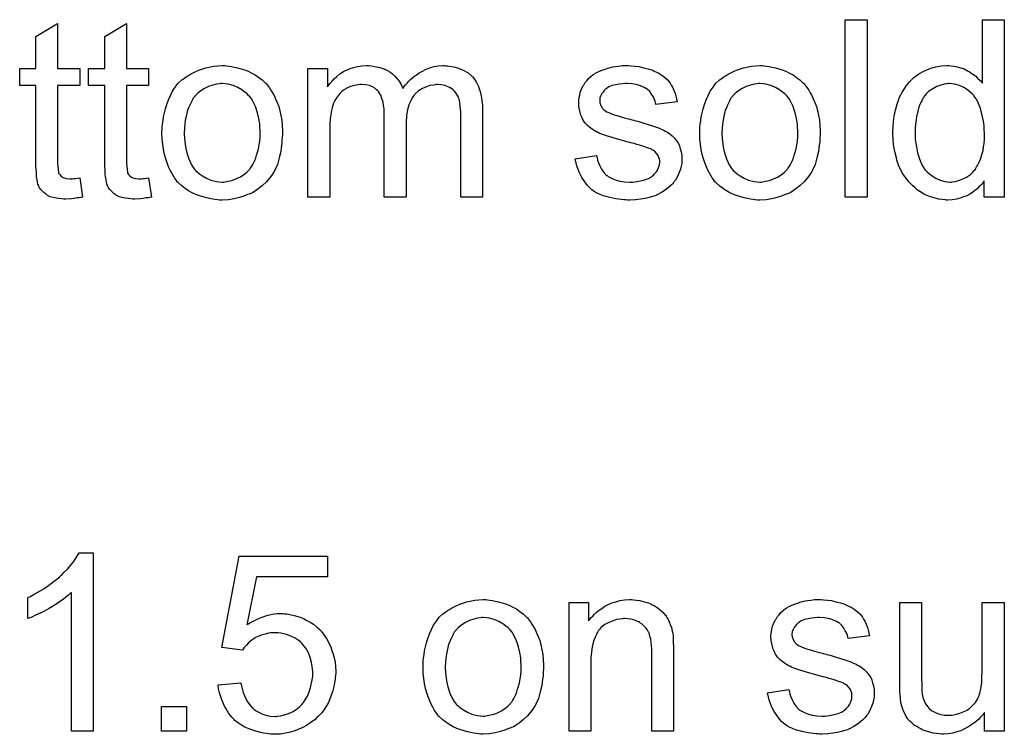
# Model space of a CAD drawing. Extents: x -1.5 to 9, y -3 to 5.
# Tile 362 of 368: x 7.584 to 8.028, y 2.56 to 2.883. Entities that reach past the tile are written whole.
import ezdxf

# ---------------------------------------------------------------- set-up
doc = ezdxf.new("R2010")
doc.units = 0
doc.layers.add('qfn16-30-34-a_mechanical_19', color=1, linetype='CONTINUOUS')

msp = doc.modelspace()

# ---------------------------------------------------------------- linework, layer by layer
at = {"layer": 'qfn16-30-34-a_mechanical_19', "color": 1}
for points in [[(7.600634, 2.860542), (7.610584, 2.860542), (7.610584, 2.852905), (7.600634, 2.852905), (7.600634, 2.818774), (7.600634, 2.818543), (7.600634, 2.81808), (7.600634, 2.817385), (7.60075, 2.816576), (7.600866, 2.814724), (7.600981, 2.813914), (7.601097, 2.813336), (7.601213, 2.813105), (7.60156, 2.812642), (7.602023, 2.812063), (7.602833, 2.811485), (7.603064, 2.811369), (7.603642, 2.811138), (7.604684, 2.810906), (7.606188, 2.810791), (7.607345, 2.810791), (7.607923, 2.810906), (7.608733, 2.810906), (7.609659, 2.811022), (7.610584, 2.811138), (7.611857, 2.80246), (7.611626, 2.80246), (7.611163, 2.802345), (7.610353, 2.802229), (7.609312, 2.802113), (7.608155, 2.801882), (7.606882, 2.801766), (7.604337, 2.80165), (7.603411, 2.80165), (7.602485, 2.801766), (7.601328, 2.801882), (7.59994, 2.801997), (7.598552, 2.802345), (7.597279, 2.802692), (7.596006, 2.80327), (7.595891, 2.803386), (7.595543, 2.803617), (7.595081, 2.803964), (7.594386, 2.804543), (7.593808, 2.805121), (7.593114, 2.805931), (7.592419, 2.806741), (7.591957, 2.807782), (7.591957, 2.807898), (7.591725, 2.808361), (7.59161, 2.809171), (7.591378, 2.810328), (7.591147, 2.811832), (7.591031, 2.812758), (7.591031, 2.813799), (7.590915, 2.815072), (7.5908, 2.816344), (7.5908, 2.817733), (7.5908, 2.819352), (7.5908, 2.852905), (7.583511, 2.852905), (7.583511, 2.860542), (7.5908, 2.860542), (7.5908, 2.874888), (7.600634, 2.880789), (7.600634, 2.860542)], [(7.631757, 2.860542), (7.641708, 2.860542), (7.641708, 2.852905), (7.631757, 2.852905), (7.631757, 2.818774), (7.631757, 2.818543), (7.631757, 2.81808), (7.631757, 2.817385), (7.631873, 2.816576), (7.631989, 2.814724), (7.632105, 2.813914), (7.63222, 2.813336), (7.632336, 2.813105), (7.632683, 2.812642), (7.633146, 2.812063), (7.633956, 2.811485), (7.634187, 2.811369), (7.634766, 2.811138), (7.635807, 2.810906), (7.637311, 2.810791), (7.638468, 2.810791), (7.639047, 2.810906), (7.639856, 2.810906), (7.640782, 2.811022), (7.641708, 2.811138), (7.64298, 2.80246), (7.642749, 2.80246), (7.642286, 2.802345), (7.641476, 2.802229), (7.640435, 2.802113), (7.639278, 2.801882), (7.638005, 2.801766), (7.63546, 2.80165), (7.634534, 2.80165), (7.633609, 2.801766), (7.632452, 2.801882), (7.631063, 2.801997), (7.629675, 2.802345), (7.628402, 2.802692), (7.62713, 2.80327), (7.627014, 2.803386), (7.626667, 2.803617), (7.626204, 2.803964), (7.62551, 2.804543), (7.624931, 2.805121), (7.624237, 2.805931), (7.623543, 2.806741), (7.62308, 2.807782), (7.62308, 2.807898), (7.622849, 2.808361), (7.622733, 2.809171), (7.622502, 2.810328), (7.62227, 2.811832), (7.622154, 2.812758), (7.622154, 2.813799), (7.622039, 2.815072), (7.621923, 2.816344), (7.621923, 2.817733), (7.621923, 2.819352), (7.621923, 2.852905), (7.614634, 2.852905), (7.614634, 2.860542), (7.621923, 2.860542), (7.621923, 2.874888), (7.631757, 2.880789), (7.631757, 2.860542)], [(7.965899, 2.80246), (7.956065, 2.80246), (7.956065, 2.882525), (7.965899, 2.882525), (7.965899, 2.80246)], [(8.027799, 2.80246), (8.018658, 2.80246), (8.018658, 2.809749), (8.018543, 2.809634), (8.018427, 2.809402), (8.01808, 2.808939), (8.017617, 2.808361), (8.017038, 2.807782), (8.016344, 2.807088), (8.015534, 2.806278), (8.014493, 2.805468), (8.013452, 2.804659), (8.012295, 2.803849), (8.010906, 2.803155), (8.009402, 2.802576), (8.007898, 2.801997), (8.006163, 2.801535), (8.004311, 2.801303), (8.002345, 2.801188), (8.00165, 2.801188), (8.001188, 2.801303), (7.999799, 2.801419), (7.998179, 2.80165), (7.996212, 2.802113), (7.994014, 2.802807), (7.991816, 2.803733), (7.989618, 2.805006), (7.989502, 2.805006), (7.989386, 2.805237), (7.988692, 2.8057), (7.987651, 2.806626), (7.986378, 2.807782), (7.984874, 2.809287), (7.98337, 2.811138), (7.981866, 2.81322), (7.980593, 2.81565), (7.980593, 2.815766), (7.980477, 2.815997), (7.980362, 2.816344), (7.98013, 2.816807), (7.979899, 2.817501), (7.979552, 2.818311), (7.97932, 2.819121), (7.979089, 2.820162), (7.97851, 2.822476), (7.977932, 2.825137), (7.977585, 2.828146), (7.977469, 2.831385), (7.977469, 2.831501), (7.977469, 2.831732), (7.977469, 2.832195), (7.977469, 2.832889), (7.977585, 2.833584), (7.977585, 2.834509), (7.977816, 2.836592), (7.978163, 2.839021), (7.978742, 2.841683), (7.979436, 2.844459), (7.980362, 2.84712), (7.980362, 2.847236), (7.980477, 2.847468), (7.980709, 2.847815), (7.98094, 2.848278), (7.981634, 2.84955), (7.98256, 2.85117), (7.983717, 2.852905), (7.985221, 2.854641), (7.986957, 2.856492), (7.989039, 2.857996), (7.989155, 2.857996), (7.98927, 2.858112), (7.989618, 2.858343), (7.99008, 2.858575), (7.991237, 2.859153), (7.992857, 2.859963), (7.994708, 2.860657), (7.996907, 2.861236), (7.999336, 2.861699), (8.001882, 2.861814), (8.002807, 2.861814), (8.003733, 2.861699), (8.005006, 2.861583), (8.00651, 2.861236), (8.00813, 2.860889), (8.009749, 2.86031), (8.011253, 2.8595), (8.011485, 2.859385), (8.011948, 2.859153), (8.012642, 2.858575), (8.013568, 2.857996), (8.014725, 2.857186), (8.015766, 2.856145), (8.016923, 2.855104), (8.017964, 2.853831), (8.017964, 2.882525), (8.027799, 2.882525), (8.027799, 2.80246)], [(7.676881, 2.861699), (7.677922, 2.861583), (7.679079, 2.861352), (7.680351, 2.86112), (7.681856, 2.860889), (7.68498, 2.859847), (7.686599, 2.859269), (7.688219, 2.858459), (7.689839, 2.857649), (7.691459, 2.856492), (7.692963, 2.855335), (7.694467, 2.853947), (7.694583, 2.853831), (7.694814, 2.8536), (7.695161, 2.853137), (7.695624, 2.852558), (7.696202, 2.851748), (7.696897, 2.850707), (7.697591, 2.84955), (7.698285, 2.848277), (7.698979, 2.846889), (7.699673, 2.845153), (7.700368, 2.843418), (7.700946, 2.841451), (7.701409, 2.839369), (7.701756, 2.83717), (7.701987, 2.834856), (7.702103, 2.832311), (7.702103, 2.832195), (7.702103, 2.831848), (7.702103, 2.831269), (7.702103, 2.83046), (7.701987, 2.829534), (7.701872, 2.828377), (7.701872, 2.82722), (7.70164, 2.825947), (7.701293, 2.823055), (7.700599, 2.820162), (7.699789, 2.81727), (7.698632, 2.814609), (7.698632, 2.814493), (7.698516, 2.814377), (7.698285, 2.81403), (7.698054, 2.813567), (7.697244, 2.81241), (7.696202, 2.811022), (7.694814, 2.809402), (7.693078, 2.807782), (7.691112, 2.806163), (7.688798, 2.804659), (7.688682, 2.804659), (7.688566, 2.804543), (7.688219, 2.804311), (7.687641, 2.80408), (7.687062, 2.803849), (7.686368, 2.803617), (7.684632, 2.802923), (7.682666, 2.802345), (7.680236, 2.801766), (7.67769, 2.801303), (7.674914, 2.801188), (7.673757, 2.801188), (7.672831, 2.801303), (7.67179, 2.801419), (7.670633, 2.80165), (7.669244, 2.801882), (7.667856, 2.802113), (7.664732, 2.803039), (7.662997, 2.803733), (7.661377, 2.804427), (7.659757, 2.805353), (7.658137, 2.806394), (7.656633, 2.807551), (7.655129, 2.808939), (7.655013, 2.809055), (7.654782, 2.809287), (7.654435, 2.809749), (7.653972, 2.810443), (7.653393, 2.811253), (7.652815, 2.812179), (7.652121, 2.813336), (7.651426, 2.814724), (7.650732, 2.816229), (7.650038, 2.817964), (7.64946, 2.819815), (7.648881, 2.821782), (7.648418, 2.82398), (7.648071, 2.826294), (7.64784, 2.82884), (7.647724, 2.831501), (7.647724, 2.831732), (7.647724, 2.832195), (7.64784, 2.833005), (7.64784, 2.834162), (7.647956, 2.835435), (7.648187, 2.837055), (7.648418, 2.838674), (7.648881, 2.840526), (7.649344, 2.842377), (7.649922, 2.844344), (7.650617, 2.846426), (7.651542, 2.848393), (7.652468, 2.850244), (7.65374, 2.852095), (7.655013, 2.853831), (7.656633, 2.855335), (7.656749, 2.855451), (7.65698, 2.855566), (7.657443, 2.855914), (7.658021, 2.856376), (7.658716, 2.856839), (7.659641, 2.857418), (7.660567, 2.857996), (7.661724, 2.858575), (7.662997, 2.859153), (7.664385, 2.859732), (7.667509, 2.860773), (7.671096, 2.861583), (7.672947, 2.861699), (7.674914, 2.861814), (7.676071, 2.861814), (7.676881, 2.861699)], [(7.775804, 2.861699), (7.776614, 2.861699), (7.777424, 2.861583), (7.779391, 2.861236), (7.781473, 2.860657), (7.783672, 2.859732), (7.78587, 2.858575), (7.787721, 2.856955), (7.787953, 2.856724), (7.788415, 2.856029), (7.789225, 2.854988), (7.789572, 2.854178), (7.790035, 2.853368), (7.790498, 2.852327), (7.790845, 2.851286), (7.791308, 2.850129), (7.791655, 2.84874), (7.791886, 2.847352), (7.792118, 2.845732), (7.792349, 2.844112), (7.792349, 2.842261), (7.792349, 2.80246), (7.782515, 2.80246), (7.782515, 2.838906), (7.782515, 2.839021), (7.782515, 2.839137), (7.782515, 2.839831), (7.782515, 2.840873), (7.782399, 2.842145), (7.782283, 2.843534), (7.782167, 2.844922), (7.781936, 2.846311), (7.781589, 2.847352), (7.781589, 2.847468), (7.781358, 2.847815), (7.781126, 2.848277), (7.780779, 2.848856), (7.780316, 2.84955), (7.779738, 2.850244), (7.779044, 2.850939), (7.778118, 2.851633), (7.778002, 2.851748), (7.777655, 2.851864), (7.777192, 2.852095), (7.776382, 2.852443), (7.775573, 2.85279), (7.774531, 2.853021), (7.77349, 2.853137), (7.772217, 2.853253), (7.771639, 2.853253), (7.771176, 2.853137), (7.770019, 2.853021), (7.768631, 2.85279), (7.767011, 2.852211), (7.765275, 2.851517), (7.76354, 2.850476), (7.76192, 2.849087), (7.761804, 2.848856), (7.761342, 2.848277), (7.760647, 2.847352), (7.759953, 2.845963), (7.759143, 2.844112), (7.758565, 2.841914), (7.758102, 2.839253), (7.75787, 2.836129), (7.75787, 2.80246), (7.748036, 2.80246), (7.748036, 2.840063), (7.748036, 2.840178), (7.748036, 2.84041), (7.748036, 2.840641), (7.748036, 2.841104), (7.74792, 2.842377), (7.747689, 2.843765), (7.747458, 2.845385), (7.746995, 2.847005), (7.746416, 2.848509), (7.745606, 2.849897), (7.745491, 2.850013), (7.745144, 2.850476), (7.744565, 2.850939), (7.743755, 2.851633), (7.742714, 2.852211), (7.741325, 2.85279), (7.739706, 2.853137), (7.737739, 2.853253), (7.737044, 2.853253), (7.736235, 2.853137), (7.735309, 2.853021), (7.734152, 2.852674), (7.732764, 2.852327), (7.731491, 2.851748), (7.730102, 2.851054), (7.729987, 2.850939), (7.729524, 2.850591), (7.728945, 2.850129), (7.728136, 2.849434), (7.727326, 2.848509), (7.726516, 2.847352), (7.725706, 2.846079), (7.725012, 2.844575), (7.724896, 2.844344), (7.72478, 2.843765), (7.724549, 2.84284), (7.724202, 2.841567), (7.723855, 2.839831), (7.723623, 2.837749), (7.723508, 2.835319), (7.723392, 2.832542), (7.723392, 2.80246), (7.713557, 2.80246), (7.713557, 2.860542), (7.722351, 2.860542), (7.722351, 2.852211), (7.722466, 2.852443), (7.722813, 2.852905), (7.723508, 2.853715), (7.724318, 2.854641), (7.725359, 2.855798), (7.726632, 2.856955), (7.72802, 2.858112), (7.72964, 2.859153), (7.729871, 2.859269), (7.73045, 2.859616), (7.731375, 2.859963), (7.732648, 2.860542), (7.734152, 2.861004), (7.735887, 2.861352), (7.737854, 2.861699), (7.739937, 2.861814), (7.740978, 2.861814), (7.742251, 2.861699), (7.743639, 2.861467), (7.745375, 2.86112), (7.74711, 2.860657), (7.748846, 2.859963), (7.750466, 2.859037), (7.750697, 2.858922), (7.75116, 2.858575), (7.751854, 2.857996), (7.75278, 2.857071), (7.753705, 2.856029), (7.754747, 2.854757), (7.755672, 2.853253), (7.756366, 2.851517), (7.756482, 2.851633), (7.756713, 2.85198), (7.757061, 2.852443), (7.757639, 2.853137), (7.758333, 2.853947), (7.759143, 2.854757), (7.760069, 2.855682), (7.761226, 2.856724), (7.762498, 2.857649), (7.763771, 2.858575), (7.765275, 2.859385), (7.766895, 2.860195), (7.768631, 2.860889), (7.770482, 2.861352), (7.772333, 2.861699), (7.774416, 2.861814), (7.775225, 2.861814), (7.775804, 2.861699)], [(7.859455, 2.861699), (7.861191, 2.861583), (7.863042, 2.861352), (7.865009, 2.860889), (7.867091, 2.860426), (7.869058, 2.859732), (7.869174, 2.859732), (7.86929, 2.859616), (7.869868, 2.859385), (7.870794, 2.858922), (7.871951, 2.858343), (7.873223, 2.857533), (7.874496, 2.856608), (7.875653, 2.855566), (7.876694, 2.85441), (7.87681, 2.854294), (7.877042, 2.853831), (7.877504, 2.853021), (7.878083, 2.852095), (7.878661, 2.850707), (7.87924, 2.849203), (7.879703, 2.847468), (7.880165, 2.845501), (7.870562, 2.844228), (7.870562, 2.844459), (7.870447, 2.844922), (7.870215, 2.845732), (7.869868, 2.846773), (7.86929, 2.847815), (7.868595, 2.848972), (7.867785, 2.850129), (7.866628, 2.85117), (7.866513, 2.851286), (7.86605, 2.851517), (7.865356, 2.85198), (7.864315, 2.852443), (7.863158, 2.852905), (7.861653, 2.853368), (7.859802, 2.8536), (7.857835, 2.853715), (7.856678, 2.853715), (7.855521, 2.8536), (7.854017, 2.853484), (7.852513, 2.853137), (7.850893, 2.85279), (7.849389, 2.852211), (7.848117, 2.851401), (7.848001, 2.851286), (7.847654, 2.851054), (7.847191, 2.850591), (7.846728, 2.849897), (7.84615, 2.849203), (7.845687, 2.848277), (7.84534, 2.847236), (7.845224, 2.846195), (7.845224, 2.846079), (7.845224, 2.845848), (7.84534, 2.845501), (7.84534, 2.845038), (7.845687, 2.843881), (7.846381, 2.842724), (7.846497, 2.842608), (7.846612, 2.842492), (7.846844, 2.842145), (7.847307, 2.841798), (7.847769, 2.841451), (7.848464, 2.840988), (7.849274, 2.840641), (7.850199, 2.840178), (7.850315, 2.840178), (7.850546, 2.840063), (7.851009, 2.839947), (7.851819, 2.8396), (7.852976, 2.839253), (7.85448, 2.838906), (7.855406, 2.838559), (7.856447, 2.838327), (7.857604, 2.83798), (7.858877, 2.837633), (7.858992, 2.837633), (7.859339, 2.837517), (7.859918, 2.837402), (7.860612, 2.83717), (7.861422, 2.836939), (7.862463, 2.836707), (7.864662, 2.836013), (7.867091, 2.835319), (7.869521, 2.834509), (7.871719, 2.833699), (7.872645, 2.833352), (7.873455, 2.833005), (7.873686, 2.832889), (7.874149, 2.832658), (7.874843, 2.832311), (7.875885, 2.831732), (7.876926, 2.831038), (7.877967, 2.830113), (7.879008, 2.829071), (7.879934, 2.827914), (7.88005, 2.827798), (7.880281, 2.827336), (7.880744, 2.826642), (7.881207, 2.8256), (7.881554, 2.824327), (7.882017, 2.822939), (7.882248, 2.821319), (7.882364, 2.819468), (7.882364, 2.819237), (7.882364, 2.818658), (7.882248, 2.817733), (7.882017, 2.81646), (7.881669, 2.815072), (7.881091, 2.813567), (7.880397, 2.811832), (7.879471, 2.810212), (7.879355, 2.809981), (7.878893, 2.809518), (7.878314, 2.808708), (7.877389, 2.807782), (7.876116, 2.806741), (7.874727, 2.805584), (7.873108, 2.804543), (7.871141, 2.803501), (7.871025, 2.803501), (7.870909, 2.803386), (7.870215, 2.803154), (7.869058, 2.802807), (7.867554, 2.802345), (7.865703, 2.801882), (7.86362, 2.801535), (7.861422, 2.801303), (7.858877, 2.801188), (7.857835, 2.801188), (7.857025, 2.801303), (7.8561, 2.801303), (7.854943, 2.801419), (7.853786, 2.801535), (7.852513, 2.801766), (7.849736, 2.802345), (7.846844, 2.803154), (7.844067, 2.804311), (7.842794, 2.805006), (7.841637, 2.805816), (7.841522, 2.805931), (7.841406, 2.806047), (7.840712, 2.806741), (7.83967, 2.807782), (7.838513, 2.809402), (7.837241, 2.811369), (7.835968, 2.813683), (7.834927, 2.816576), (7.834117, 2.819815), (7.843836, 2.821319), (7.843836, 2.821204), (7.843836, 2.821088), (7.844067, 2.820394), (7.844298, 2.819237), (7.844761, 2.817964), (7.84534, 2.816576), (7.846034, 2.815072), (7.847075, 2.813567), (7.848348, 2.812295), (7.848579, 2.812179), (7.849042, 2.811832), (7.849968, 2.811369), (7.851125, 2.810791), (7.852629, 2.810212), (7.854364, 2.809749), (7.856447, 2.809402), (7.858877, 2.809287), (7.860034, 2.809287), (7.861191, 2.809402), (7.862695, 2.809634), (7.864315, 2.809981), (7.86605, 2.810443), (7.867554, 2.811022), (7.868943, 2.811948), (7.869058, 2.812063), (7.869521, 2.81241), (7.869984, 2.812989), (7.870678, 2.813799), (7.871257, 2.814724), (7.871835, 2.815881), (7.872182, 2.817038), (7.872298, 2.818427), (7.872298, 2.818543), (7.872298, 2.819005), (7.872182, 2.819584), (7.871951, 2.820394), (7.871604, 2.821204), (7.871025, 2.822014), (7.870331, 2.822939), (7.86929, 2.823633), (7.869174, 2.823749), (7.868827, 2.823865), (7.868248, 2.824212), (7.867323, 2.824559), (7.865934, 2.825022), (7.865124, 2.825369), (7.864199, 2.8256), (7.863158, 2.825947), (7.862001, 2.826294), (7.860728, 2.826642), (7.859224, 2.826989), (7.859108, 2.826989), (7.858761, 2.827104), (7.858182, 2.82722), (7.857488, 2.827451), (7.856563, 2.827683), (7.855521, 2.82803), (7.853323, 2.828608), (7.850778, 2.829418), (7.848348, 2.830113), (7.846034, 2.830922), (7.844993, 2.831385), (7.844183, 2.831732), (7.843951, 2.831848), (7.843489, 2.832079), (7.842794, 2.832542), (7.841869, 2.833121), (7.840827, 2.833931), (7.839786, 2.834856), (7.838745, 2.835898), (7.837819, 2.83717), (7.837703, 2.837286), (7.837472, 2.837749), (7.837125, 2.838559), (7.836778, 2.839484), (7.836431, 2.840641), (7.836084, 2.84203), (7.835852, 2.843418), (7.835737, 2.845038), (7.835737, 2.845269), (7.835737, 2.845732), (7.835852, 2.846426), (7.835968, 2.847468), (7.836199, 2.848509), (7.836431, 2.849782), (7.836894, 2.850939), (7.837472, 2.852211), (7.837588, 2.852327), (7.837819, 2.85279), (7.838166, 2.853368), (7.838745, 2.854178), (7.839439, 2.854988), (7.840249, 2.856029), (7.841175, 2.856955), (7.842332, 2.857765), (7.842447, 2.857881), (7.842794, 2.857996), (7.843257, 2.858343), (7.843951, 2.85869), (7.844877, 2.859153), (7.845918, 2.859616), (7.847191, 2.860079), (7.848579, 2.860542), (7.848811, 2.860657), (7.849274, 2.860773), (7.850083, 2.861004), (7.851125, 2.861236), (7.852397, 2.861467), (7.853786, 2.861583), (7.855406, 2.861814), (7.858182, 2.861814), (7.859455, 2.861699)], [(7.919503, 2.861699), (7.920545, 2.861583), (7.921702, 2.861352), (7.922974, 2.86112), (7.924479, 2.860889), (7.927602, 2.859847), (7.929222, 2.859269), (7.930842, 2.858459), (7.932462, 2.857649), (7.934082, 2.856492), (7.935586, 2.855335), (7.93709, 2.853947), (7.937206, 2.853831), (7.937437, 2.8536), (7.937784, 2.853137), (7.938247, 2.852558), (7.938825, 2.851748), (7.93952, 2.850707), (7.940214, 2.84955), (7.940908, 2.848277), (7.941602, 2.846889), (7.942296, 2.845153), (7.94299, 2.843418), (7.943569, 2.841451), (7.944032, 2.839369), (7.944379, 2.83717), (7.94461, 2.834856), (7.944726, 2.832311), (7.944726, 2.832195), (7.944726, 2.831848), (7.944726, 2.831269), (7.944726, 2.83046), (7.94461, 2.829534), (7.944495, 2.828377), (7.944495, 2.82722), (7.944263, 2.825947), (7.943916, 2.823055), (7.943222, 2.820162), (7.942412, 2.81727), (7.941255, 2.814609), (7.941255, 2.814493), (7.941139, 2.814377), (7.940908, 2.81403), (7.940676, 2.813567), (7.939867, 2.81241), (7.938825, 2.811022), (7.937437, 2.809402), (7.935701, 2.807782), (7.933734, 2.806163), (7.931421, 2.804659), (7.931305, 2.804659), (7.931189, 2.804543), (7.930842, 2.804311), (7.930264, 2.80408), (7.929685, 2.803849), (7.928991, 2.803617), (7.927255, 2.802923), (7.925288, 2.802345), (7.922859, 2.801766), (7.920313, 2.801303), (7.917537, 2.801188), (7.91638, 2.801188), (7.915454, 2.801303), (7.914413, 2.801419), (7.913256, 2.80165), (7.911867, 2.801882), (7.910479, 2.802113), (7.907355, 2.803039), (7.905619, 2.803733), (7.904, 2.804427), (7.90238, 2.805353), (7.90076, 2.806394), (7.899256, 2.807551), (7.897752, 2.808939), (7.897636, 2.809055), (7.897405, 2.809287), (7.897058, 2.809749), (7.896595, 2.810443), (7.896016, 2.811253), (7.895438, 2.812179), (7.894744, 2.813336), (7.894049, 2.814724), (7.893355, 2.816229), (7.892661, 2.817964), (7.892083, 2.819815), (7.891504, 2.821782), (7.891041, 2.82398), (7.890694, 2.826294), (7.890463, 2.82884), (7.890347, 2.831501), (7.890347, 2.831732), (7.890347, 2.832195), (7.890463, 2.833005), (7.890463, 2.834162), (7.890578, 2.835435), (7.89081, 2.837055), (7.891041, 2.838674), (7.891504, 2.840526), (7.891967, 2.842377), (7.892545, 2.844344), (7.893239, 2.846426), (7.894165, 2.848393), (7.895091, 2.850244), (7.896363, 2.852095), (7.897636, 2.853831), (7.899256, 2.855335), (7.899372, 2.855451), (7.899603, 2.855566), (7.900066, 2.855914), (7.900644, 2.856376), (7.901338, 2.856839), (7.902264, 2.857418), (7.90319, 2.857996), (7.904347, 2.858575), (7.905619, 2.859153), (7.907008, 2.859732), (7.910132, 2.860773), (7.913718, 2.861583), (7.91557, 2.861699), (7.917537, 2.861814), (7.918694, 2.861814), (7.919503, 2.861699)], [(7.674914, 2.853715), (7.674219, 2.853715), (7.673641, 2.8536), (7.672368, 2.853484), (7.670633, 2.853021), (7.668666, 2.852327), (7.666583, 2.851401), (7.664616, 2.850013), (7.663575, 2.849087), (7.662649, 2.848162), (7.662649, 2.848046), (7.662418, 2.84793), (7.662187, 2.847583), (7.66184, 2.84712), (7.661492, 2.846542), (7.661145, 2.845848), (7.660682, 2.844922), (7.66022, 2.843997), (7.659757, 2.84284), (7.659294, 2.841682), (7.658947, 2.840294), (7.6586, 2.83879), (7.658253, 2.83717), (7.658021, 2.835435), (7.657906, 2.833468), (7.65779, 2.831501), (7.65779, 2.831385), (7.65779, 2.831038), (7.65779, 2.83046), (7.657906, 2.82965), (7.657906, 2.828724), (7.658021, 2.827683), (7.658368, 2.825253), (7.658947, 2.822476), (7.659873, 2.8197), (7.66103, 2.817038), (7.66184, 2.815881), (7.662649, 2.814724), (7.662765, 2.814724), (7.662881, 2.814493), (7.663575, 2.813914), (7.664616, 2.812989), (7.666005, 2.812063), (7.66774, 2.811022), (7.669823, 2.810096), (7.672252, 2.809518), (7.673525, 2.809402), (7.674914, 2.809287), (7.675608, 2.809287), (7.676186, 2.809402), (7.677459, 2.809634), (7.679194, 2.809981), (7.681046, 2.810675), (7.683128, 2.811601), (7.685095, 2.812989), (7.686136, 2.813914), (7.687062, 2.81484), (7.687178, 2.814956), (7.687293, 2.815072), (7.687525, 2.815419), (7.687872, 2.815881), (7.688219, 2.81646), (7.688682, 2.817154), (7.689145, 2.81808), (7.689608, 2.819005), (7.69007, 2.820162), (7.690417, 2.821435), (7.69088, 2.822823), (7.691227, 2.824327), (7.691574, 2.826063), (7.691806, 2.827798), (7.692037, 2.829765), (7.692037, 2.831848), (7.692037, 2.831964), (7.692037, 2.832311), (7.692037, 2.832889), (7.691922, 2.833584), (7.691922, 2.834509), (7.691806, 2.83555), (7.691459, 2.83798), (7.69088, 2.840526), (7.689955, 2.843302), (7.688682, 2.845848), (7.687988, 2.84712), (7.687062, 2.848162), (7.687062, 2.848277), (7.686831, 2.848393), (7.686136, 2.849087), (7.685095, 2.849897), (7.683707, 2.850939), (7.681971, 2.85198), (7.679889, 2.852905), (7.677575, 2.853484), (7.676302, 2.8536), (7.674914, 2.853715)], [(7.917537, 2.853715), (7.916842, 2.853715), (7.916264, 2.8536), (7.914991, 2.853484), (7.913256, 2.853021), (7.911289, 2.852327), (7.909206, 2.851401), (7.907239, 2.850013), (7.906198, 2.849087), (7.905272, 2.848162), (7.905272, 2.848046), (7.905041, 2.84793), (7.90481, 2.847583), (7.904462, 2.84712), (7.904115, 2.846542), (7.903768, 2.845848), (7.903305, 2.844922), (7.902843, 2.843997), (7.90238, 2.84284), (7.901917, 2.841682), (7.90157, 2.840294), (7.901223, 2.83879), (7.900876, 2.83717), (7.900644, 2.835435), (7.900529, 2.833468), (7.900413, 2.831501), (7.900413, 2.831385), (7.900413, 2.831038), (7.900413, 2.83046), (7.900529, 2.82965), (7.900529, 2.828724), (7.900644, 2.827683), (7.900991, 2.825253), (7.90157, 2.822476), (7.902495, 2.8197), (7.903653, 2.817038), (7.904462, 2.815881), (7.905272, 2.814724), (7.905388, 2.814724), (7.905504, 2.814493), (7.906198, 2.813914), (7.907239, 2.812989), (7.908628, 2.812063), (7.910363, 2.811022), (7.912446, 2.810096), (7.914875, 2.809518), (7.916148, 2.809402), (7.917537, 2.809287), (7.918231, 2.809287), (7.918809, 2.809402), (7.920082, 2.809634), (7.921817, 2.809981), (7.923669, 2.810675), (7.925751, 2.811601), (7.927718, 2.812989), (7.928759, 2.813914), (7.929685, 2.81484), (7.929801, 2.814956), (7.929916, 2.815072), (7.930148, 2.815419), (7.930495, 2.815881), (7.930842, 2.81646), (7.931305, 2.817154), (7.931768, 2.81808), (7.93223, 2.819005), (7.932693, 2.820162), (7.93304, 2.821435), (7.933503, 2.822823), (7.93385, 2.824327), (7.934197, 2.826063), (7.934429, 2.827798), (7.93466, 2.829765), (7.93466, 2.831848), (7.93466, 2.831964), (7.93466, 2.832311), (7.93466, 2.832889), (7.934544, 2.833584), (7.934544, 2.834509), (7.934429, 2.83555), (7.934082, 2.83798), (7.933503, 2.840526), (7.932578, 2.843302), (7.931305, 2.845848), (7.930611, 2.84712), (7.929685, 2.848162), (7.929685, 2.848277), (7.929454, 2.848393), (7.928759, 2.849087), (7.927718, 2.849897), (7.92633, 2.850939), (7.924594, 2.85198), (7.922512, 2.852905), (7.920198, 2.853484), (7.918925, 2.8536), (7.917537, 2.853715)], [(8.002923, 2.853715), (8.002345, 2.853715), (8.001882, 2.8536), (8.000609, 2.853484), (7.999105, 2.853021), (7.997369, 2.852443), (7.995518, 2.851401), (7.993667, 2.850129), (7.992742, 2.849203), (7.991932, 2.848278), (7.991932, 2.848162), (7.9917, 2.848046), (7.991584, 2.847699), (7.991237, 2.847236), (7.99089, 2.846658), (7.990543, 2.845963), (7.990196, 2.845154), (7.989733, 2.844228), (7.98927, 2.843071), (7.988923, 2.841798), (7.988576, 2.84041), (7.988229, 2.838906), (7.987998, 2.837286), (7.987766, 2.835435), (7.987535, 2.833468), (7.987535, 2.831385), (7.987535, 2.83127), (7.987535, 2.830923), (7.987535, 2.830344), (7.987651, 2.829534), (7.987651, 2.828608), (7.987766, 2.827567), (7.988114, 2.825137), (7.988692, 2.822476), (7.989502, 2.8197), (7.990659, 2.817039), (7.991353, 2.815881), (7.992163, 2.814724), (7.992279, 2.814724), (7.992394, 2.814493), (7.992973, 2.813915), (7.994014, 2.812989), (7.995287, 2.812063), (7.996907, 2.811022), (7.998874, 2.810097), (8.000956, 2.809518), (8.002113, 2.809402), (8.00327, 2.809287), (8.003849, 2.809287), (8.004311, 2.809402), (8.005584, 2.809518), (8.007088, 2.809981), (8.008824, 2.810559), (8.010675, 2.811485), (8.012526, 2.812758), (8.013452, 2.813568), (8.014262, 2.814493), (8.014262, 2.814609), (8.014493, 2.814724), (8.014725, 2.815072), (8.014956, 2.815534), (8.015303, 2.816113), (8.015766, 2.816691), (8.016113, 2.817617), (8.016576, 2.818543), (8.017038, 2.819584), (8.017386, 2.820741), (8.017848, 2.822129), (8.018195, 2.823518), (8.018427, 2.825137), (8.018658, 2.826757), (8.01889, 2.828608), (8.01889, 2.830575), (8.01889, 2.830691), (8.01889, 2.831154), (8.01889, 2.831732), (8.018774, 2.832542), (8.018774, 2.833468), (8.018658, 2.834625), (8.018543, 2.835898), (8.018311, 2.837286), (8.017733, 2.840063), (8.016923, 2.842955), (8.015766, 2.845732), (8.015072, 2.846889), (8.014262, 2.848046), (8.014262, 2.848162), (8.01403, 2.848278), (8.013452, 2.848972), (8.01241, 2.849897), (8.011138, 2.850939), (8.009518, 2.85198), (8.007551, 2.85279), (8.005353, 2.853484), (8.004196, 2.8536), (8.002923, 2.853715)], [(7.616717, 2.561596), (7.606882, 2.561596), (7.606882, 2.62419), (7.606766, 2.624074), (7.606188, 2.623611), (7.605494, 2.622917), (7.604337, 2.622107), (7.603064, 2.621066), (7.601444, 2.619909), (7.599593, 2.618636), (7.59751, 2.617363), (7.597395, 2.617363), (7.597279, 2.617248), (7.596585, 2.616785), (7.595428, 2.616206), (7.594039, 2.615512), (7.592419, 2.614702), (7.590684, 2.613892), (7.588949, 2.613082), (7.587213, 2.612388), (7.587213, 2.621876), (7.587329, 2.621876), (7.58756, 2.622107), (7.588023, 2.622223), (7.588601, 2.62257), (7.589296, 2.622917), (7.590105, 2.62338), (7.592072, 2.624537), (7.594386, 2.625809), (7.5967, 2.627429), (7.59913, 2.62928), (7.60156, 2.631247), (7.601676, 2.631363), (7.601791, 2.631479), (7.602138, 2.631826), (7.602601, 2.632173), (7.603642, 2.63333), (7.605031, 2.634718), (7.606419, 2.636338), (7.607923, 2.638189), (7.609196, 2.640041), (7.610353, 2.642007), (7.616717, 2.642007), (7.616717, 2.561596)], [(7.722351, 2.631247), (7.690302, 2.631247), (7.686021, 2.609611), (7.686136, 2.609727), (7.686368, 2.609843), (7.686715, 2.610074), (7.687293, 2.610421), (7.687988, 2.610768), (7.688798, 2.611231), (7.690649, 2.612157), (7.692963, 2.613082), (7.695508, 2.613892), (7.698285, 2.614471), (7.699673, 2.614702), (7.702219, 2.614702), (7.702913, 2.614586), (7.703839, 2.614471), (7.70488, 2.614355), (7.706037, 2.614124), (7.70731, 2.613777), (7.710086, 2.612967), (7.711591, 2.612388), (7.713095, 2.611578), (7.714599, 2.610768), (7.716103, 2.609843), (7.717491, 2.608686), (7.71888, 2.607413), (7.718995, 2.607297), (7.719227, 2.607066), (7.719574, 2.606719), (7.720037, 2.60614), (7.720615, 2.605331), (7.721194, 2.604521), (7.721888, 2.603479), (7.722582, 2.602322), (7.72316, 2.60105), (7.723855, 2.599661), (7.724433, 2.598041), (7.725012, 2.596422), (7.725475, 2.594686), (7.725822, 2.592719), (7.726053, 2.590752), (7.726169, 2.58867), (7.726169, 2.588554), (7.726169, 2.588207), (7.726169, 2.587628), (7.726053, 2.586818), (7.725937, 2.585893), (7.725822, 2.584852), (7.72559, 2.583579), (7.725359, 2.582306), (7.724665, 2.579298), (7.723508, 2.576174), (7.722813, 2.574554), (7.721888, 2.57305), (7.720962, 2.57143), (7.719805, 2.569926), (7.71969, 2.569811), (7.719458, 2.569463), (7.718995, 2.569001), (7.718417, 2.568422), (7.717607, 2.567728), (7.716681, 2.566802), (7.715524, 2.565992), (7.714252, 2.565067), (7.712863, 2.564141), (7.711243, 2.563331), (7.709508, 2.562521), (7.707657, 2.561712), (7.70569, 2.561133), (7.703492, 2.56067), (7.701177, 2.560323), (7.698748, 2.560207), (7.697707, 2.560207), (7.696897, 2.560323), (7.695971, 2.560439), (7.69493, 2.560555), (7.693657, 2.56067), (7.692384, 2.561017), (7.689492, 2.561712), (7.686599, 2.562753), (7.685095, 2.563447), (7.683591, 2.564257), (7.682203, 2.565183), (7.680814, 2.566224), (7.680699, 2.56634), (7.680467, 2.566455), (7.680236, 2.566918), (7.679773, 2.567381), (7.679194, 2.567959), (7.678616, 2.568654), (7.677922, 2.569579), (7.677343, 2.57062), (7.676649, 2.571662), (7.675955, 2.572934), (7.674682, 2.575711), (7.673641, 2.578951), (7.673294, 2.580686), (7.673062, 2.582538), (7.68336, 2.583347), (7.68336, 2.583232), (7.68336, 2.583), (7.683475, 2.582653), (7.683591, 2.582075), (7.683938, 2.580802), (7.684401, 2.579067), (7.685095, 2.577331), (7.686021, 2.575364), (7.687178, 2.573629), (7.688566, 2.572009), (7.688798, 2.571893), (7.68926, 2.57143), (7.690186, 2.570852), (7.691459, 2.570158), (7.692847, 2.569463), (7.694583, 2.568885), (7.69655, 2.568422), (7.698748, 2.568307), (7.699442, 2.568307), (7.699905, 2.568422), (7.701293, 2.568538), (7.702913, 2.569001), (7.70488, 2.569579), (7.706847, 2.570505), (7.708929, 2.571893), (7.709855, 2.572703), (7.710781, 2.573629), (7.710896, 2.573744), (7.711012, 2.57386), (7.711243, 2.574207), (7.711591, 2.574554), (7.7124, 2.575827), (7.713326, 2.577447), (7.714136, 2.579414), (7.714946, 2.581843), (7.715524, 2.584736), (7.715756, 2.58624), (7.715756, 2.58786), (7.715756, 2.587976), (7.715756, 2.588207), (7.715756, 2.58867), (7.71564, 2.589248), (7.71564, 2.589942), (7.715524, 2.590752), (7.715177, 2.592604), (7.714599, 2.594802), (7.713789, 2.597), (7.712632, 2.599083), (7.711012, 2.60105), (7.711012, 2.601165), (7.710781, 2.601281), (7.710202, 2.60186), (7.709161, 2.602669), (7.707772, 2.603595), (7.705921, 2.604405), (7.703839, 2.605215), (7.701409, 2.605793), (7.70002, 2.606025), (7.697822, 2.606025), (7.696897, 2.605909), (7.69574, 2.605793), (7.694351, 2.605446), (7.692963, 2.605099), (7.691459, 2.604521), (7.689955, 2.603826), (7.689839, 2.603711), (7.689376, 2.603479), (7.688682, 2.602901), (7.687756, 2.602322), (7.686831, 2.601512), (7.685905, 2.600471), (7.684864, 2.59943), (7.684054, 2.598157), (7.674798, 2.59943), (7.68255, 2.640619), (7.722351, 2.640619), (7.722351, 2.631247)], [(7.794663, 2.620834), (7.795704, 2.620719), (7.796861, 2.620487), (7.798134, 2.620256), (7.799638, 2.620024), (7.802762, 2.618983), (7.804382, 2.618405), (7.806002, 2.617595), (7.807622, 2.616785), (7.809241, 2.615628), (7.810745, 2.614471), (7.812249, 2.613082), (7.812365, 2.612967), (7.812597, 2.612735), (7.812944, 2.612273), (7.813407, 2.611694), (7.813985, 2.610884), (7.814679, 2.609843), (7.815373, 2.608686), (7.816068, 2.607413), (7.816762, 2.606025), (7.817456, 2.604289), (7.81815, 2.602554), (7.818729, 2.600587), (7.819191, 2.598504), (7.819539, 2.596306), (7.81977, 2.593992), (7.819886, 2.591447), (7.819886, 2.591331), (7.819886, 2.590984), (7.819886, 2.590405), (7.819886, 2.589595), (7.81977, 2.58867), (7.819654, 2.587513), (7.819654, 2.586356), (7.819423, 2.585083), (7.819076, 2.582191), (7.818382, 2.579298), (7.817572, 2.576405), (7.816415, 2.573744), (7.816415, 2.573629), (7.816299, 2.573513), (7.816068, 2.573166), (7.815836, 2.572703), (7.815026, 2.571546), (7.813985, 2.570158), (7.812597, 2.568538), (7.810861, 2.566918), (7.808894, 2.565298), (7.80658, 2.563794), (7.806465, 2.563794), (7.806349, 2.563678), (7.806002, 2.563447), (7.805423, 2.563216), (7.804845, 2.562984), (7.80415, 2.562753), (7.802415, 2.562059), (7.800448, 2.56148), (7.798018, 2.560902), (7.795473, 2.560439), (7.792696, 2.560323), (7.791539, 2.560323), (7.790614, 2.560439), (7.789572, 2.560555), (7.788415, 2.560786), (7.787027, 2.561017), (7.785639, 2.561249), (7.782515, 2.562174), (7.780779, 2.562869), (7.779159, 2.563563), (7.777539, 2.564488), (7.77592, 2.56553), (7.774416, 2.566687), (7.772912, 2.568075), (7.772796, 2.568191), (7.772564, 2.568422), (7.772217, 2.568885), (7.771755, 2.569579), (7.771176, 2.570389), (7.770597, 2.571315), (7.769903, 2.572472), (7.769209, 2.57386), (7.768515, 2.575364), (7.767821, 2.5771), (7.767242, 2.578951), (7.766664, 2.580918), (7.766201, 2.583116), (7.765854, 2.58543), (7.765622, 2.587976), (7.765507, 2.590637), (7.765507, 2.590868), (7.765507, 2.591331), (7.765622, 2.592141), (7.765622, 2.593298), (7.765738, 2.59457), (7.76597, 2.59619), (7.766201, 2.59781), (7.766664, 2.599661), (7.767127, 2.601512), (7.767705, 2.603479), (7.768399, 2.605562), (7.769325, 2.607529), (7.77025, 2.60938), (7.771523, 2.611231), (7.772796, 2.612967), (7.774416, 2.614471), (7.774531, 2.614586), (7.774763, 2.614702), (7.775225, 2.615049), (7.775804, 2.615512), (7.776498, 2.615975), (7.777424, 2.616553), (7.778349, 2.617132), (7.779506, 2.61771), (7.780779, 2.618289), (7.782167, 2.618867), (7.785291, 2.619909), (7.788878, 2.620719), (7.790729, 2.620834), (7.792696, 2.62095), (7.793853, 2.62095), (7.794663, 2.620834)], [(7.860496, 2.620834), (7.861769, 2.620719), (7.863273, 2.620487), (7.864893, 2.62014), (7.866628, 2.619677), (7.868248, 2.618983), (7.86848, 2.618867), (7.868943, 2.618636), (7.869752, 2.618289), (7.870678, 2.61771), (7.871835, 2.617016), (7.872876, 2.616091), (7.873918, 2.615165), (7.874843, 2.614008), (7.874959, 2.613892), (7.87519, 2.61343), (7.875537, 2.612851), (7.876116, 2.612041), (7.876579, 2.610884), (7.877042, 2.609727), (7.87762, 2.608339), (7.877967, 2.606835), (7.877967, 2.606719), (7.878083, 2.606256), (7.878199, 2.605562), (7.878314, 2.604636), (7.878314, 2.603248), (7.87843, 2.601628), (7.878546, 2.599661), (7.878546, 2.597231), (7.878546, 2.561596), (7.868711, 2.561596), (7.868711, 2.596769), (7.868711, 2.596884), (7.868711, 2.597), (7.868711, 2.59781), (7.868711, 2.598851), (7.868595, 2.600124), (7.86848, 2.601628), (7.868248, 2.603132), (7.867901, 2.604521), (7.867554, 2.605793), (7.867554, 2.605909), (7.867323, 2.606256), (7.866976, 2.606835), (7.866628, 2.607529), (7.86605, 2.608223), (7.865356, 2.609033), (7.86443, 2.609843), (7.863389, 2.610537), (7.863273, 2.610653), (7.862926, 2.610884), (7.862232, 2.611115), (7.861422, 2.611463), (7.860496, 2.61181), (7.859339, 2.612157), (7.857951, 2.612273), (7.856563, 2.612388), (7.855984, 2.612388), (7.855521, 2.612273), (7.854364, 2.612157), (7.85286, 2.611925), (7.85124, 2.611347), (7.849389, 2.610653), (7.847538, 2.609727), (7.845802, 2.608339), (7.845571, 2.608107), (7.845108, 2.607529), (7.844761, 2.607066), (7.844414, 2.606488), (7.843951, 2.605793), (7.843604, 2.604983), (7.843141, 2.604058), (7.842679, 2.602901), (7.842332, 2.601628), (7.841984, 2.60024), (7.841753, 2.598736), (7.841522, 2.597116), (7.84129, 2.595149), (7.84129, 2.593182), (7.84129, 2.561596), (7.831456, 2.561596), (7.831456, 2.619677), (7.840249, 2.619677), (7.840249, 2.611347), (7.840365, 2.611463), (7.840596, 2.61181), (7.840943, 2.612273), (7.841406, 2.612851), (7.8421, 2.613545), (7.84291, 2.614355), (7.843836, 2.615281), (7.844993, 2.616206), (7.84615, 2.617016), (7.847538, 2.617942), (7.849042, 2.618752), (7.850662, 2.619446), (7.852513, 2.620024), (7.854364, 2.620487), (7.856447, 2.620834), (7.858645, 2.62095), (7.859571, 2.62095), (7.860496, 2.620834)], [(7.94623, 2.620834), (7.947966, 2.620719), (7.949817, 2.620487), (7.951784, 2.620024), (7.953866, 2.619562), (7.955833, 2.618867), (7.955949, 2.618867), (7.956065, 2.618752), (7.956643, 2.61852), (7.957569, 2.618058), (7.958726, 2.617479), (7.959998, 2.616669), (7.961271, 2.615744), (7.962428, 2.614702), (7.963469, 2.613545), (7.963585, 2.61343), (7.963816, 2.612967), (7.964279, 2.612157), (7.964858, 2.611231), (7.965436, 2.609843), (7.966015, 2.608339), (7.966478, 2.606603), (7.96694, 2.604636), (7.957337, 2.603364), (7.957337, 2.603595), (7.957222, 2.604058), (7.95699, 2.604868), (7.956643, 2.605909), (7.956065, 2.60695), (7.95537, 2.608107), (7.95456, 2.609264), (7.953404, 2.610306), (7.953288, 2.610421), (7.952825, 2.610653), (7.952131, 2.611116), (7.95109, 2.611578), (7.949932, 2.612041), (7.948428, 2.612504), (7.946577, 2.612735), (7.94461, 2.612851), (7.943453, 2.612851), (7.942296, 2.612735), (7.940792, 2.61262), (7.939288, 2.612273), (7.937668, 2.611925), (7.936164, 2.611347), (7.934891, 2.610537), (7.934776, 2.610421), (7.934429, 2.61019), (7.933966, 2.609727), (7.933503, 2.609033), (7.932925, 2.608339), (7.932462, 2.607413), (7.932115, 2.606372), (7.931999, 2.605331), (7.931999, 2.605215), (7.931999, 2.604983), (7.932115, 2.604636), (7.932115, 2.604173), (7.932462, 2.603017), (7.933156, 2.60186), (7.933272, 2.601744), (7.933387, 2.601628), (7.933619, 2.601281), (7.934082, 2.600934), (7.934544, 2.600587), (7.935239, 2.600124), (7.936048, 2.599777), (7.936974, 2.599314), (7.93709, 2.599314), (7.937321, 2.599198), (7.937784, 2.599083), (7.938594, 2.598736), (7.939751, 2.598389), (7.941255, 2.598041), (7.942181, 2.597694), (7.943222, 2.597463), (7.944379, 2.597116), (7.945652, 2.596769), (7.945767, 2.596769), (7.946114, 2.596653), (7.946693, 2.596537), (7.947387, 2.596306), (7.948197, 2.596075), (7.949238, 2.595843), (7.951437, 2.595149), (7.953866, 2.594455), (7.956296, 2.593645), (7.958494, 2.592835), (7.95942, 2.592488), (7.96023, 2.592141), (7.960461, 2.592025), (7.960924, 2.591794), (7.961618, 2.591447), (7.962659, 2.590868), (7.963701, 2.590174), (7.964742, 2.589248), (7.965783, 2.588207), (7.966709, 2.58705), (7.966825, 2.586934), (7.967056, 2.586472), (7.967519, 2.585777), (7.967982, 2.584736), (7.968329, 2.583463), (7.968792, 2.582075), (7.969023, 2.580455), (7.969139, 2.578604), (7.969139, 2.578372), (7.969139, 2.577794), (7.969023, 2.576868), (7.968792, 2.575596), (7.968444, 2.574207), (7.967866, 2.572703), (7.967172, 2.570968), (7.966246, 2.569348), (7.966131, 2.569117), (7.965668, 2.568654), (7.965089, 2.567844), (7.964164, 2.566918), (7.962891, 2.565877), (7.961502, 2.56472), (7.959883, 2.563679), (7.957916, 2.562637), (7.9578, 2.562637), (7.957684, 2.562522), (7.95699, 2.56229), (7.955833, 2.561943), (7.954329, 2.56148), (7.952478, 2.561017), (7.950395, 2.56067), (7.948197, 2.560439), (7.945652, 2.560323), (7.94461, 2.560323), (7.9438, 2.560439), (7.942875, 2.560439), (7.941718, 2.560555), (7.940561, 2.56067), (7.939288, 2.560902), (7.936511, 2.56148), (7.933619, 2.56229), (7.930842, 2.563447), (7.929569, 2.564141), (7.928412, 2.564951), (7.928297, 2.565067), (7.928181, 2.565183), (7.927487, 2.565877), (7.926445, 2.566918), (7.925288, 2.568538), (7.924016, 2.570505), (7.922743, 2.572819), (7.921702, 2.575711), (7.920892, 2.578951), (7.930611, 2.580455), (7.930611, 2.580339), (7.930611, 2.580224), (7.930842, 2.579529), (7.931073, 2.578372), (7.931536, 2.5771), (7.932115, 2.575711), (7.932809, 2.574207), (7.93385, 2.572703), (7.935123, 2.57143), (7.935354, 2.571315), (7.935817, 2.570968), (7.936743, 2.570505), (7.9379, 2.569926), (7.939404, 2.569348), (7.941139, 2.568885), (7.943222, 2.568538), (7.945652, 2.568422), (7.946809, 2.568422), (7.947966, 2.568538), (7.94947, 2.568769), (7.95109, 2.569117), (7.952825, 2.569579), (7.954329, 2.570158), (7.955717, 2.571083), (7.955833, 2.571199), (7.956296, 2.571546), (7.956759, 2.572125), (7.957453, 2.572935), (7.958032, 2.57386), (7.95861, 2.575017), (7.958957, 2.576174), (7.959073, 2.577563), (7.959073, 2.577678), (7.959073, 2.578141), (7.958957, 2.57872), (7.958726, 2.57953), (7.958379, 2.580339), (7.9578, 2.581149), (7.957106, 2.582075), (7.956065, 2.582769), (7.955949, 2.582885), (7.955602, 2.583001), (7.955023, 2.583348), (7.954098, 2.583695), (7.952709, 2.584157), (7.951899, 2.584505), (7.950974, 2.584736), (7.949932, 2.585083), (7.948775, 2.58543), (7.947503, 2.585777), (7.945999, 2.586124), (7.945883, 2.586124), (7.945536, 2.58624), (7.944957, 2.586356), (7.944263, 2.586587), (7.943338, 2.586818), (7.942296, 2.587166), (7.940098, 2.587744), (7.937553, 2.588554), (7.935123, 2.589248), (7.932809, 2.590058), (7.931768, 2.590521), (7.930958, 2.590868), (7.930726, 2.590984), (7.930264, 2.591215), (7.929569, 2.591678), (7.928644, 2.592256), (7.927602, 2.593066), (7.926561, 2.593992), (7.92552, 2.595033), (7.924594, 2.596306), (7.924479, 2.596422), (7.924247, 2.596884), (7.9239, 2.597694), (7.923553, 2.59862), (7.923206, 2.599777), (7.922859, 2.601165), (7.922627, 2.602554), (7.922512, 2.604173), (7.922512, 2.604405), (7.922512, 2.604868), (7.922627, 2.605562), (7.922743, 2.606603), (7.922974, 2.607644), (7.923206, 2.608917), (7.923669, 2.610074), (7.924247, 2.611347), (7.924363, 2.611463), (7.924594, 2.611925), (7.924941, 2.612504), (7.92552, 2.613314), (7.926214, 2.614124), (7.927024, 2.615165), (7.927949, 2.616091), (7.929106, 2.616901), (7.929222, 2.617016), (7.929569, 2.617132), (7.930032, 2.617479), (7.930726, 2.617826), (7.931652, 2.618289), (7.932693, 2.618752), (7.933966, 2.619215), (7.935354, 2.619677), (7.935586, 2.619793), (7.936048, 2.619909), (7.936858, 2.62014), (7.9379, 2.620372), (7.939172, 2.620603), (7.940561, 2.620719), (7.942181, 2.62095), (7.944957, 2.62095), (7.94623, 2.620834)], [(8.027683, 2.561596), (8.01889, 2.561596), (8.01889, 2.570042), (8.018774, 2.569926), (8.018543, 2.569579), (8.018195, 2.569117), (8.017617, 2.568538), (8.016923, 2.567844), (8.016113, 2.566918), (8.015187, 2.566108), (8.01403, 2.565183), (8.012758, 2.564257), (8.011369, 2.563447), (8.009865, 2.562637), (8.008245, 2.561827), (8.006394, 2.561249), (8.004543, 2.560786), (8.00246, 2.560439), (8.000378, 2.560323), (7.999568, 2.560323), (7.998526, 2.560439), (7.997254, 2.560555), (7.99575, 2.560786), (7.99413, 2.561133), (7.99251, 2.561596), (7.990775, 2.56229), (7.990543, 2.562406), (7.99008, 2.562637), (7.98927, 2.5631), (7.988345, 2.563679), (7.987188, 2.564373), (7.986147, 2.565183), (7.985105, 2.566108), (7.98418, 2.56715), (7.984064, 2.567265), (7.983833, 2.567728), (7.983485, 2.568307), (7.983023, 2.569232), (7.982444, 2.570273), (7.981981, 2.571546), (7.981519, 2.572935), (7.981172, 2.574439), (7.981172, 2.574554), (7.981056, 2.575017), (7.98094, 2.575711), (7.98094, 2.576637), (7.980824, 2.578025), (7.980709, 2.57953), (7.980593, 2.581496), (7.980593, 2.583695), (7.980593, 2.619677), (7.990427, 2.619677), (7.990427, 2.587397), (7.990427, 2.587281), (7.990427, 2.58705), (7.990427, 2.586703), (7.990427, 2.586124), (7.990427, 2.584852), (7.990543, 2.583232), (7.990543, 2.581496), (7.990659, 2.579761), (7.990775, 2.578257), (7.991006, 2.576984), (7.991006, 2.576868), (7.991237, 2.576406), (7.991469, 2.575711), (7.991816, 2.574786), (7.992394, 2.57386), (7.993089, 2.572819), (7.993899, 2.571893), (7.99494, 2.570968), (7.995056, 2.570852), (7.995518, 2.570621), (7.996097, 2.570273), (7.997022, 2.569926), (7.998064, 2.569464), (7.999336, 2.569117), (8.000725, 2.568885), (8.002345, 2.568769), (8.003154, 2.568769), (8.003964, 2.568885), (8.005006, 2.569001), (8.006278, 2.569348), (8.007667, 2.569695), (8.009171, 2.570273), (8.010675, 2.570968), (8.010906, 2.571083), (8.011369, 2.57143), (8.012063, 2.571893), (8.012873, 2.572588), (8.013799, 2.573513), (8.014725, 2.574554), (8.015534, 2.575711), (8.016229, 2.5771), (8.016344, 2.577331), (8.01646, 2.577794), (8.016691, 2.57872), (8.017038, 2.579992), (8.017386, 2.581612), (8.017617, 2.583579), (8.017733, 2.585893), (8.017848, 2.588554), (8.017848, 2.619677), (8.027683, 2.619677), (8.027683, 2.561596)], [(7.792696, 2.612851), (7.792002, 2.612851), (7.791423, 2.612735), (7.790151, 2.61262), (7.788415, 2.612157), (7.786448, 2.611463), (7.784366, 2.610537), (7.782399, 2.609149), (7.781358, 2.608223), (7.780432, 2.607297), (7.780432, 2.607182), (7.780201, 2.607066), (7.779969, 2.606719), (7.779622, 2.606256), (7.779275, 2.605678), (7.778928, 2.604983), (7.778465, 2.604058), (7.778002, 2.603132), (7.777539, 2.601975), (7.777077, 2.600818), (7.77673, 2.59943), (7.776382, 2.597926), (7.776035, 2.596306), (7.775804, 2.59457), (7.775688, 2.592604), (7.775573, 2.590637), (7.775573, 2.590521), (7.775573, 2.590174), (7.775573, 2.589595), (7.775688, 2.588785), (7.775688, 2.58786), (7.775804, 2.586818), (7.776151, 2.584389), (7.77673, 2.581612), (7.777655, 2.578835), (7.778812, 2.576174), (7.779622, 2.575017), (7.780432, 2.57386), (7.780548, 2.57386), (7.780663, 2.573629), (7.781358, 2.57305), (7.782399, 2.572125), (7.783787, 2.571199), (7.785523, 2.570158), (7.787605, 2.569232), (7.790035, 2.568654), (7.791308, 2.568538), (7.792696, 2.568422), (7.79339, 2.568422), (7.793969, 2.568538), (7.795242, 2.568769), (7.796977, 2.569116), (7.798828, 2.569811), (7.800911, 2.570736), (7.802878, 2.572125), (7.803919, 2.57305), (7.804845, 2.573976), (7.80496, 2.574091), (7.805076, 2.574207), (7.805307, 2.574554), (7.805655, 2.575017), (7.806002, 2.575596), (7.806465, 2.57629), (7.806927, 2.577215), (7.80739, 2.578141), (7.807853, 2.579298), (7.8082, 2.580571), (7.808663, 2.581959), (7.80901, 2.583463), (7.809357, 2.585199), (7.809588, 2.586934), (7.80982, 2.588901), (7.80982, 2.590984), (7.80982, 2.591099), (7.80982, 2.591447), (7.80982, 2.592025), (7.809704, 2.592719), (7.809704, 2.593645), (7.809588, 2.594686), (7.809241, 2.597116), (7.808663, 2.599661), (7.807737, 2.602438), (7.806465, 2.604983), (7.80577, 2.606256), (7.804845, 2.607297), (7.804845, 2.607413), (7.804613, 2.607529), (7.803919, 2.608223), (7.802878, 2.609033), (7.801489, 2.610074), (7.799754, 2.611115), (7.797671, 2.612041), (7.795357, 2.61262), (7.794085, 2.612735), (7.792696, 2.612851)], [(7.658716, 2.561596), (7.647493, 2.561596), (7.647493, 2.572819), (7.658716, 2.572819), (7.658716, 2.561596)]]:
    msp.add_lwpolyline(points, dxfattribs=at)

doc.saveas('drawing.dxf')
